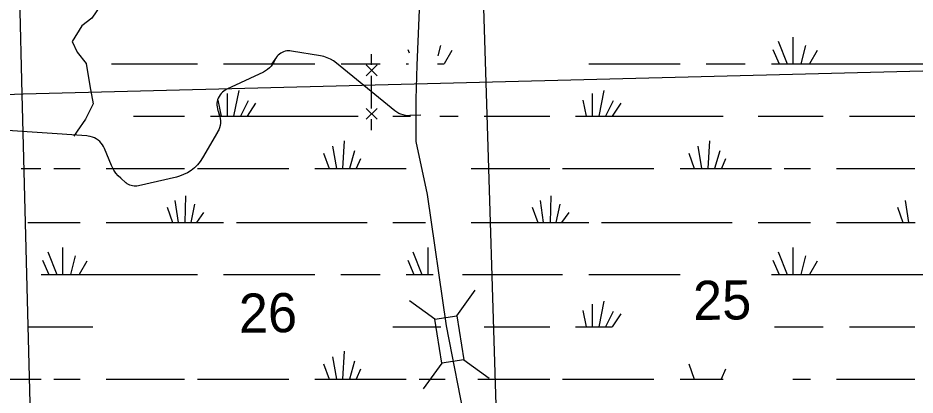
# Model space of a CAD drawing. Extents: x 2480962 to 2688785, y 277103 to 599240.
# Drawn here: x 2536457 to 2546779, y 566409 to 570743 of the extents above; entities that cross this region are included whole.
import ezdxf

# ---------------------------------------------------------------- set-up
doc = ezdxf.new("R2010")
doc.units = 0
for name, color, linetype in [('Bridges', 7, 'Continuous'), ('Section Lines', 7, 'Continuous'), ('Section Numbers', 7, 'Continuous'), ('Swamps', 7, 'Continuous'), ('Uninventoried Roads and Features', 7, 'Continuous'), ('US Routes Highway Center Lines', 7, 'Continuous')]:
    doc.layers.add(name, color=color, linetype=linetype)

msp = doc.modelspace()

# ---------------------------------------------------------------- linework, layer by layer
at = {"layer": 'Bridges'}
for p, q in [((2541506.063, 567319.887), (2541719.172, 567612.558)), ((2541253.173, 567280.105), (2540960.501, 567493.214)), ((2541332.736, 566774.325), (2541119.627, 566481.653)), ((2541585.626, 566814.106), (2541878.298, 566600.998))]:
    msp.add_line(p, q, dxfattribs=at)
msp.add_lwpolyline([(2541506.063, 567319.887), (2541585.626, 566814.106), (2541332.736, 566774.325), (2541253.173, 567280.105)], close=True, dxfattribs=at)
at = {"layer": 'Section Lines'}
for p, q in [((2541842.99, 570002.674), (2541676.189, 575365.763)), ((2536378.259, 575187.385), (2536500.301, 569865.138)), ((2547125.169, 570138.55), (2536516.417, 569865.657)), ((2542010.286, 564725.592), (2541842.99, 570002.674)), ((2536516.417, 569865.657), (2531226.479, 569695.283)), ((2536500.301, 569865.138), (2536639.914, 564581.496))]:
    msp.add_line(p, q, dxfattribs=at)
msp.add_lwpolyline([(2536492.547, 569012.886), (2536722.547, 569012.89)], dxfattribs=at)
at = {"layer": 'Swamps'}
for points in [[(2545203.017, 570475.168), (2545307.023, 570215.417)], [(2545373.766, 570523.421), (2545373.773, 570215.418)], [(2540942.518, 570378.723), (2540957.269, 570341.597)], [(2541317.267, 570426.916), (2541287.52, 570308.164)], [(2541450.769, 570367.543), (2541361.772, 570215.415)], [(2545143.769, 570378.666), (2545214.273, 570215.415)], [(2545518.518, 570426.922), (2545463.023, 570215.419)], [(2545652.269, 570367.549), (2545563.023, 570215.421)], [(2537535.271, 570215.415), (2538522.521, 570215.368)], [(2538823.272, 570215.373), (2539873.522, 570215.39)], [(2540174.272, 570215.395), (2540623.272, 570215.403)], [(2540923.772, 570215.407), (2540949.772, 570215.408)], [(2541283.772, 570215.413), (2541361.772, 570215.415)], [(2543024.522, 570215.38), (2544074.772, 570215.397)], [(2544375.522, 570215.402), (2544824.522, 570215.409)], [(2545125.273, 570215.414), (2545214.273, 570215.415)], [(2545214.273, 570215.415), (2545307.023, 570215.417)], [(2545307.023, 570215.417), (2545373.773, 570215.418)], [(2545373.773, 570215.418), (2545463.023, 570215.419)], [(2545463.023, 570215.419), (2545563.023, 570215.421)], [(2545563.023, 570215.421), (2546925.273, 570215.38)], [(2538864.029, 569873.933), (2538864.035, 569614.118)], [(2538997.528, 569907.311), (2538938.285, 569614.119)], [(2543065.28, 569873.938), (2543065.285, 569614.124)], [(2543199.029, 569907.316), (2543139.535, 569614.125)], [(2538756.281, 569799.681), (2538793.535, 569614.116)], [(2539105.281, 569788.561), (2539016.285, 569614.12)], [(2539190.531, 569762.563), (2539094.035, 569614.121)], [(2542957.781, 569799.686), (2542994.785, 569614.122)], [(2543306.532, 569788.566), (2543217.535, 569614.126)], [(2543392.032, 569762.568), (2543295.535, 569614.127)], [(2537787.784, 569614.163), (2538374.035, 569614.11)], [(2538671.035, 569614.115), (2538793.535, 569614.116)], [(2538793.535, 569614.116), (2538864.035, 569614.118)], [(2538864.035, 569614.118), (2538938.285, 569614.119)], [(2538938.285, 569614.119), (2539016.285, 569614.12)], [(2539016.285, 569614.12), (2539094.035, 569614.121)], [(2539094.035, 569614.121), (2540370.785, 569614.142)], [(2540771.785, 569614.149), (2540972.035, 569614.152)], [(2541309.785, 569614.157), (2541521.285, 569614.161)], [(2541822.035, 569614.103), (2542575.535, 569614.116)], [(2542872.285, 569614.12), (2542994.785, 569614.122)], [(2542994.785, 569614.122), (2543065.285, 569614.124)], [(2543065.285, 569614.124), (2543139.535, 569614.125)], [(2543139.535, 569614.125), (2543217.535, 569614.126)], [(2543217.535, 569614.126), (2543295.535, 569614.127)], [(2543295.535, 569614.127), (2544572.286, 569614.148)], [(2544973.036, 569614.154), (2545722.786, 569614.104)], [(2546023.286, 569614.108), (2546776.786, 569614.121)], [(2540211.291, 569332.074), (2540192.798, 569012.883)], [(2544412.542, 569332.079), (2544394.049, 569012.888)], [(2540077.542, 569268.947), (2540122.298, 569012.882)], [(2544279.043, 569268.951), (2544323.549, 569012.887)], [(2539973.794, 569187.319), (2540036.798, 569012.88)], [(2540330.044, 569217.012), (2540270.548, 569012.884)], [(2544175.045, 569187.324), (2544238.049, 569012.886)], [(2544531.294, 569217.018), (2544472.049, 569012.89)], [(2540396.796, 569124.2), (2540348.548, 569012.885)], [(2544598.297, 569124.205), (2544550.049, 569012.891)], [(2536871.047, 569012.892), (2537171.547, 569012.897)], [(2537472.298, 569012.902), (2538374.048, 569012.853)], [(2538522.548, 569012.856), (2539572.798, 569012.873)], [(2539873.548, 569012.878), (2540036.798, 569012.88)], [(2540036.798, 569012.88), (2540122.298, 569012.882)], [(2540122.298, 569012.882), (2540192.798, 569012.883)], [(2540192.798, 569012.883), (2540270.548, 569012.884)], [(2540270.548, 569012.884), (2540348.548, 569012.885)], [(2540348.548, 569012.885), (2540923.798, 569012.894)], [(2541673.548, 569012.907), (2542575.549, 569012.859)], [(2542723.799, 569012.861), (2543774.299, 569012.878)], [(2544074.799, 569012.883), (2544238.049, 569012.886)], [(2544238.049, 569012.886), (2544323.549, 569012.887)], [(2544323.549, 569012.887), (2544394.049, 569012.888)], [(2544394.049, 569012.888), (2544472.049, 569012.89)], [(2544472.049, 569012.89), (2544550.049, 569012.891)], [(2544550.049, 569012.891), (2545125.299, 569012.9)], [(2545273.549, 569012.902), (2545574.299, 569012.907)], [(2545874.799, 569012.849), (2546776.799, 569012.864)], [(2538262.806, 568645.473), (2538299.811, 568393.034)], [(2538385.305, 568697.413), (2538377.811, 568393.035)], [(2542464.057, 568645.415), (2542501.312, 568393.038)], [(2542586.556, 568697.418), (2542579.062, 568393.039)], [(2546665.558, 568645.421), (2546702.563, 568393.043)], [(2538173.807, 568567.533), (2538236.811, 568393.095)], [(2538489.057, 568600.914), (2538444.561, 568393.036)], [(2538593.059, 568508.102), (2538511.561, 568393.037)], [(2542375.058, 568567.476), (2542438.062, 568393.037)], [(2542690.558, 568600.918), (2542646.062, 568393.04)], [(2542794.31, 568508.107), (2542712.812, 568393.041)], [(2546576.309, 568567.48), (2546639.563, 568393.042)], [(2536570.311, 568393.068), (2537171.561, 568393.077)], [(2537472.311, 568393.082), (2538236.811, 568393.095)], [(2538236.811, 568393.095), (2538299.811, 568393.034)], [(2538299.811, 568393.034), (2538377.811, 568393.035)], [(2538377.811, 568393.035), (2538444.561, 568393.036)], [(2538444.561, 568393.036), (2538511.561, 568393.037)], [(2538511.561, 568393.037), (2538823.311, 568393.042)], [(2538971.561, 568393.044), (2540474.812, 568393.069)], [(2540771.812, 568393.073), (2541146.562, 568393.079)], [(2541673.562, 568393.088), (2542438.062, 568393.037)], [(2542438.062, 568393.037), (2542501.312, 568393.038)], [(2542501.312, 568393.038), (2542579.062, 568393.039)], [(2542579.062, 568393.039), (2542646.062, 568393.04)], [(2542646.062, 568393.04), (2542712.812, 568393.041)], [(2542712.812, 568393.041), (2543024.562, 568393.046)], [(2543173.062, 568393.049), (2544676.063, 568393.073)], [(2544973.063, 568393.078), (2545574.313, 568393.087)], [(2545874.813, 568393.092), (2546639.563, 568393.042)], [(2546639.563, 568393.042), (2546702.563, 568393.043)], [(2546702.563, 568393.043), (2546780.563, 568393.045)], [(2536971.317, 568103.571), (2536971.324, 567795.506)], [(2541172.568, 568103.577), (2541172.575, 567795.51)], [(2545373.819, 568103.581), (2545373.826, 567795.515)], [(2536800.568, 568055.318), (2536904.324, 567795.505)], [(2537116.069, 568007.073), (2537060.324, 567795.507)], [(2541001.819, 568055.323), (2541105.825, 567795.509)], [(2545203.07, 568055.327), (2545307.076, 567795.514)], [(2545518.571, 568007.082), (2545462.826, 567795.517)], [(2536741.07, 567958.816), (2536811.574, 567795.503)], [(2537249.571, 567947.699), (2537160.574, 567795.509)], [(2540942.321, 567958.821), (2541012.825, 567795.508)], [(2545143.822, 567958.825), (2545214.326, 567795.513)], [(2545652.323, 567947.708), (2545563.076, 567795.518)], [(2536722.574, 567795.502), (2536811.574, 567795.503)], [(2536811.574, 567795.503), (2536904.324, 567795.505)], [(2536904.324, 567795.505), (2536971.324, 567795.506)], [(2536971.324, 567795.506), (2537060.324, 567795.507)], [(2537060.324, 567795.507), (2537160.574, 567795.509)], [(2537160.574, 567795.509), (2538522.574, 567795.531)], [(2538823.324, 567795.536), (2539873.575, 567795.489)], [(2540174.075, 567795.494), (2540623.325, 567795.501)], [(2540923.825, 567795.506), (2541012.825, 567795.508)], [(2541012.825, 567795.508), (2541105.825, 567795.509)], [(2541105.825, 567795.509), (2541172.575, 567795.51)], [(2541172.575, 567795.51), (2541235.575, 567795.511)], [(2541573.325, 567795.517), (2542723.825, 567795.535)], [(2543024.575, 567795.54), (2544074.826, 567795.495)], [(2545125.326, 567795.511), (2545214.326, 567795.513)], [(2545214.326, 567795.513), (2545307.076, 567795.514)], [(2545307.076, 567795.514), (2545373.826, 567795.515)], [(2545373.826, 567795.515), (2545462.826, 567795.517)], [(2545462.826, 567795.517), (2545563.076, 567795.518)], [(2545563.076, 567795.518), (2546925.326, 567795.54)], [(2543199.082, 567487.477), (2543139.589, 567194.285)], [(2542957.835, 567379.847), (2542994.839, 567194.283)], [(2543065.333, 567454.037), (2543065.339, 567194.284)], [(2543306.585, 567368.728), (2543217.589, 567194.286)], [(2543392.086, 567342.729), (2543295.589, 567194.287)], [(2536570.337, 567194.243), (2537320.087, 567194.255)], [(2540771.588, 567194.247), (2541324.588, 567194.256)], [(2541822.088, 567194.264), (2542575.339, 567194.276)], [(2542872.339, 567194.281), (2542994.839, 567194.283)], [(2542994.839, 567194.283), (2543065.339, 567194.284)], [(2543065.339, 567194.284), (2543139.589, 567194.285)], [(2543139.589, 567194.285), (2543217.589, 567194.286)], [(2543217.589, 567194.286), (2543295.589, 567194.287)], [(2545160.393, 567194.255), (2545722.839, 567194.264)], [(2546023.34, 567194.269), (2546776.84, 567194.281)], [(2540211.344, 566912.173), (2540192.851, 566592.982)], [(2539973.847, 566767.418), (2540036.851, 566592.979)], [(2540077.595, 566849.108), (2540122.101, 566592.98)], [(2540330.097, 566797.111), (2540270.601, 566592.983)], [(2544175.098, 566767.422), (2544238.102, 566592.984)], [(2540396.849, 566704.361), (2540348.601, 566592.984)], [(2544598.1, 566704.366), (2544549.852, 566592.989)], [(2536147.35, 566592.98), (2536722.6, 566592.99)], [(2536871.1, 566592.992), (2537171.6, 566592.997)], [(2537472.35, 566593.001), (2538374.101, 566593.016)], [(2538522.601, 566593.018), (2539572.851, 566593.035)], [(2539873.601, 566593.04), (2540036.851, 566592.979)], [(2540036.851, 566592.979), (2540122.101, 566592.98)], [(2540122.101, 566592.98), (2540192.851, 566592.982)], [(2540192.851, 566592.982), (2540270.601, 566592.983)], [(2540270.601, 566592.983), (2540348.601, 566592.984)], [(2540348.601, 566592.984), (2540923.851, 566592.993)], [(2541072.351, 566592.996), (2541372.851, 566593)], [(2541747.852, 566593.006), (2542575.352, 566593.019)], [(2542723.852, 566593.022), (2543774.352, 566593.038)], [(2544074.852, 566592.981), (2544238.102, 566592.984)], [(2544238.102, 566592.984), (2544323.602, 566592.985)], [(2544323.602, 566592.985), (2544394.102, 566592.986)], [(2544394.102, 566592.986), (2544472.102, 566592.987)], [(2544472.102, 566592.987), (2544549.852, 566592.989)], [(2544549.852, 566592.989), (2544572.102, 566592.989)], [(2545373.853, 566593.002), (2545574.353, 566593.005)], [(2545874.853, 566593.01), (2546776.853, 566593.024)]]:
    msp.add_lwpolyline(points, dxfattribs=at)
at = {"layer": 'Uninventoried Roads and Features'}
for p, q in [((2539432.643, 570291.504), (2539374.887, 570209.987)), ((2539938.916, 570306.786), (2539604.155, 570362.852)), ((2540526.881, 570202.887), (2540526.878, 570327.887)), ((2540793.178, 569676.04), (2540120.62, 570224.541)), ((2540464.381, 570202.886), (2540589.384, 570077.889)), ((2540464.384, 570077.886), (2540589.381, 570202.889)), ((2539281.233, 570121.378), (2538860.76, 569924.48)), ((2540526.893, 569702.887), (2540526.884, 570077.887)), ((2538751.966, 569698.459), (2538774.355, 569605.196)), ((2540464.393, 569702.886), (2540589.396, 569577.888)), ((2540464.396, 569577.885), (2540589.393, 569702.888)), ((2540526.898, 569452.887), (2540526.896, 569577.887)), ((2541091.334, 569627.175), (2540967.42, 569619.785)), ((2537250.774, 569387.181), (2535904.396, 569479.278)), ((2538752.726, 569428.807), (2538580.057, 569134.349)), ((2537534.768, 569047.184), (2537454.229, 569241.096)), ((2537700.424, 568848.427), (2537640.747, 568900.229)), ((2538281.536, 568914.683), (2537843.542, 568812.906))]:
    msp.add_line(p, q, dxfattribs=at)
for points in [[(2534704.714, 572398.988), (2537401.528, 572550.179), (2537476.657, 572557.223), (2537520.401, 572484.61), (2537554.566, 572407.978), (2537652.224, 571365.433), (2537648.634, 571241.848), (2537571.02, 571157.558), (2537466.221, 570974.38), (2537306.373, 570740.101), (2537194.105, 570651.372), (2537079.592, 570471.893), (2537139.625, 570351.299), (2537242.336, 570217.909), (2537285.482, 569961.929), (2537321.982, 569754.089), (2537236.336, 569578.951), (2537140.358, 569442.243), (2537100.878, 569383.681)], [(2539604.155, 570362.852), (2539585.975, 570364.926), (2539567.677, 570365.088), (2539549.463, 570363.337), (2539531.532, 570359.69), (2539514.081, 570354.191), (2539497.3, 570346.897), (2539481.373, 570337.888), (2539466.475, 570327.264), (2539452.769, 570315.142), (2539440.406, 570301.652), (2539429.52, 570286.945), (2539420.23, 570271.18), (2539414.583, 570259.253)], [(2540120.62, 570224.541), (2540087.742, 570248.602), (2540052.53, 570269.095), (2540015.368, 570285.794), (2539976.665, 570298.519), (2539938.916, 570306.786)], [(2539414.583, 570259.253), (2539402.145, 570233.958), (2539387.133, 570210.1), (2539369.709, 570187.943), (2539350.064, 570167.728), (2539328.414, 570149.678), (2539304.995, 570133.989), (2539281.233, 570121.378)], [(2538860.76, 569924.48), (2538842.437, 569914.699), (2538825.237, 569903.057), (2538809.349, 569889.681), (2538794.945, 569874.717), (2538782.184, 569858.329), (2538771.207, 569840.698), (2538762.132, 569822.015), (2538755.061, 569802.487), (2538750.068, 569782.326), (2538747.211, 569761.753), (2538746.52, 569740.995), (2538748.002, 569720.278), (2538751.642, 569699.829), (2538757.399, 569679.874), (2538764.505, 569662.153)], [(2538764.505, 569662.153), (2538774.257, 569637.529), (2538781.383, 569612.022), (2538785.803, 569585.91), (2538787.47, 569559.478), (2538786.364, 569533.018), (2538782.499, 569506.817), (2538775.917, 569481.164), (2538766.688, 569456.34), (2538754.916, 569432.616), (2538752.726, 569428.807)], [(2540967.42, 569619.785), (2540941.047, 569619.594), (2540914.799, 569622.162), (2540888.964, 569627.46), (2540863.823, 569635.428), (2540839.653, 569645.981), (2540816.719, 569659.003), (2540795.271, 569674.351), (2540793.178, 569676.04)], [(2537454.229, 569241.096), (2537443.487, 569263.56), (2537430.457, 569284.778), (2537415.279, 569304.518), (2537398.122, 569322.564), (2537379.172, 569338.717), (2537358.638, 569352.801), (2537336.745, 569364.66), (2537313.732, 569374.167), (2537289.85, 569381.216), (2537265.363, 569385.73), (2537250.774, 569387.181)], [(2538580.057, 569134.349), (2538553.033, 569093.344), (2538521.87, 569055.389), (2538486.912, 569020.899), (2538448.538, 568990.253), (2538407.173, 568963.786), (2538363.267, 568941.787), (2538317.303, 568924.499), (2538281.536, 568914.683)], [(2537640.747, 568900.229), (2537610.95, 568928.963), (2537584.321, 568960.654), (2537561.149, 568994.955), (2537541.689, 569031.49), (2537534.768, 569047.184)], [(2537843.542, 568812.906), (2537826.817, 568809.932), (2537809.873, 568808.723), (2537792.895, 568809.292), (2537776.07, 568811.632), (2537759.581, 568815.718), (2537743.611, 568821.505), (2537728.332, 568828.93), (2537713.912, 568837.912), (2537700.512, 568848.352), (2537700.424, 568848.427)]]:
    msp.add_lwpolyline(points, dxfattribs=at)
at = {"layer": 'US Routes Highway Center Lines'}
msp.add_lwpolyline([(2549759.547, 538984.175), (2549065.39, 541099.184), (2548447.156, 543138.271), (2548024.154, 544580.816), (2547828.922, 545209.896), (2546863.61, 548225.141), (2546115.222, 550676.383), (2545876.605, 551457.31), (2544965.524, 554429.17), (2544130.366, 557097.336), (2544000.212, 557563.723), (2543512.133, 559093.038), (2542807.129, 561424.972), (2542297.358, 563073.595), (2542080.434, 563789.445), (2541765.894, 564982.527), (2541614.047, 566045.455), (2541386.277, 567205.999), (2541169.353, 568713.622), (2541039.198, 569321.009), (2541039.198, 569809.088), (2541050.044, 570199.552), (2541136.814, 572292.869)], dxfattribs=at)

# ---------------------------------------------------------------- texts
at = {"layer": 'Section Numbers'}
for s, p in [('25', (2544227.578, 567270.015)), ('26', (2539002.02, 567123.155))]:
    msp.add_text(s, height=450, rotation=0.8220972, dxfattribs=at).set_placement(p)

doc.saveas('drawing.dxf')
